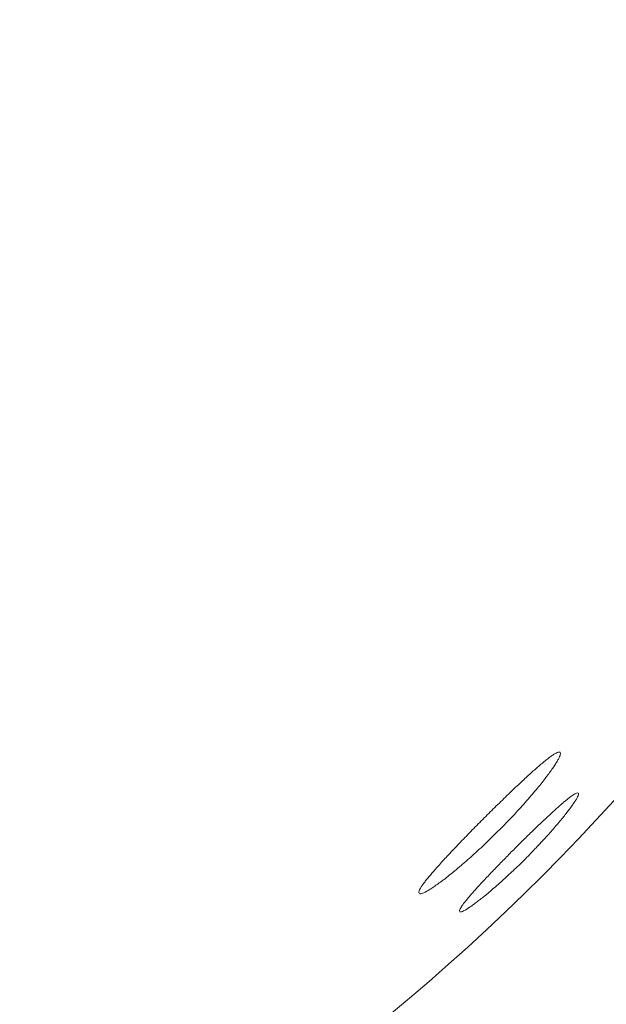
# Model space of a CAD drawing. Header units: inches. Extents: x 382808 to 408593, y -18409 to -9482.
# Tile 362 of 438: x 405182.595 to 405183.33, y -17219.612 to -17218.38. Entities that reach past the tile are written whole.
import ezdxf

# ---------------------------------------------------------------- set-up
doc = ezdxf.new("R2010")
doc.units = ezdxf.units.IN
doc.header["$LTSCALE"] = 2
doc.header["$MEASUREMENT"] = 0
doc.layers.add('!!!LOZAMET_Nr_pióra__9', color=220, linetype='CONTINUOUS', lineweight=0)

msp = doc.modelspace()

# ---------------------------------------------------------------- linework, layer by layer
at = {"layer": '!!!LOZAMET_Nr_pióra__9', "color": 7, "linetype": 'Continuous', "lineweight": 0}
for p, q in [((405183.2562, -17219.3049), (405183.2552, -17219.3058)), ((405183.2572, -17219.3042), (405183.2562, -17219.3049)), ((405183.2582, -17219.3034), (405183.2572, -17219.3042)), ((405183.2592, -17219.3027), (405183.2582, -17219.3034)), ((405183.2601, -17219.3021), (405183.2592, -17219.3027)), ((405183.261, -17219.3014), (405183.2601, -17219.3021)), ((405183.2626, -17219.3003), (405183.261, -17219.3014)), ((405183.2641, -17219.2993), (405183.2626, -17219.3003)), ((405183.2655, -17219.2985), (405183.2641, -17219.2993)), ((405183.2668, -17219.2978), (405183.2655, -17219.2985)), ((405183.2679, -17219.2972), (405183.2668, -17219.2978)), ((405183.2694, -17219.2967), (405183.2679, -17219.2972)), ((405183.2706, -17219.2965), (405183.2694, -17219.2967)), ((405183.2696, -17219.3055), (405183.2704, -17219.3038)), ((405183.2704, -17219.3038), (405183.2711, -17219.3022)), ((405183.2718, -17219.2968), (405183.2706, -17219.2965)), ((405183.2711, -17219.3022), (405183.2717, -17219.3009)), ((405183.2717, -17219.3009), (405183.272, -17219.2997)), ((405183.272, -17219.2997), (405183.2722, -17219.2987)), ((405183.2722, -17219.2987), (405183.2722, -17219.2976)), ((405183.2422, -17219.3166), (405183.2409, -17219.3178)), ((405183.2435, -17219.3155), (405183.2422, -17219.3166)), ((405183.2448, -17219.3144), (405183.2435, -17219.3155)), ((405183.246, -17219.3133), (405183.2448, -17219.3144)), ((405183.2472, -17219.3123), (405183.246, -17219.3133)), ((405183.2485, -17219.3113), (405183.2472, -17219.3123)), ((405183.2496, -17219.3103), (405183.2485, -17219.3113)), ((405183.2508, -17219.3093), (405183.2496, -17219.3103)), ((405183.2519, -17219.3084), (405183.2508, -17219.3093)), ((405183.2531, -17219.3075), (405183.2519, -17219.3084)), ((405183.2541, -17219.3066), (405183.2531, -17219.3075)), ((405183.2552, -17219.3058), (405183.2541, -17219.3066)), ((405183.2616, -17219.3181), (405183.2625, -17219.3168)), ((405183.2625, -17219.3168), (405183.2634, -17219.3155)), ((405183.2634, -17219.3155), (405183.2643, -17219.3142)), ((405183.2643, -17219.3142), (405183.2651, -17219.313)), ((405183.2651, -17219.313), (405183.2658, -17219.3118)), ((405183.2658, -17219.3118), (405183.2666, -17219.3106)), ((405183.2666, -17219.3106), (405183.2673, -17219.3095)), ((405183.2673, -17219.3095), (405183.2679, -17219.3084)), ((405183.2679, -17219.3084), (405183.2685, -17219.3074)), ((405183.2685, -17219.3074), (405183.2691, -17219.3064)), ((405183.2691, -17219.3064), (405183.2696, -17219.3055)), ((405183.2278, -17219.3296), (405183.2262, -17219.3311)), ((405183.2294, -17219.3282), (405183.2278, -17219.3296)), ((405183.2309, -17219.3267), (405183.2294, -17219.3282)), ((405183.2324, -17219.3253), (405183.2309, -17219.3267)), ((405183.2339, -17219.324), (405183.2324, -17219.3253)), ((405183.2354, -17219.3227), (405183.2339, -17219.324)), ((405183.2368, -17219.3214), (405183.2354, -17219.3227)), ((405183.2382, -17219.3202), (405183.2368, -17219.3214)), ((405183.2396, -17219.319), (405183.2382, -17219.3202)), ((405183.2409, -17219.3178), (405183.2396, -17219.319)), ((405183.2529, -17219.3298), (405183.2541, -17219.3283)), ((405183.2541, -17219.3283), (405183.2553, -17219.3267)), ((405183.2553, -17219.3267), (405183.2564, -17219.3252)), ((405183.2564, -17219.3252), (405183.2575, -17219.3237)), ((405183.2575, -17219.3237), (405183.2586, -17219.3223)), ((405183.2586, -17219.3223), (405183.2596, -17219.3209)), ((405183.2596, -17219.3209), (405183.2606, -17219.3195)), ((405183.2606, -17219.3195), (405183.2616, -17219.3181)), ((405183.216, -17219.3406), (405183.2142, -17219.3423)), ((405183.2178, -17219.339), (405183.216, -17219.3406)), ((405183.2195, -17219.3374), (405183.2178, -17219.339)), ((405183.2212, -17219.3358), (405183.2195, -17219.3374)), ((405183.2229, -17219.3342), (405183.2212, -17219.3358)), ((405183.2245, -17219.3326), (405183.2229, -17219.3342)), ((405183.2262, -17219.3311), (405183.2245, -17219.3326)), ((405183.2418, -17219.3437), (405183.2433, -17219.3418)), ((405183.2433, -17219.3418), (405183.2448, -17219.34)), ((405183.2448, -17219.34), (405183.2463, -17219.3382)), ((405183.2463, -17219.3382), (405183.2477, -17219.3365)), ((405183.2477, -17219.3365), (405183.2491, -17219.3347)), ((405183.2491, -17219.3347), (405183.2504, -17219.3331)), ((405183.2504, -17219.3331), (405183.2517, -17219.3314)), ((405183.2517, -17219.3314), (405183.2529, -17219.3298)), ((405183.2032, -17219.3529), (405183.2013, -17219.3547)), ((405183.2051, -17219.3511), (405183.2032, -17219.3529)), ((405183.207, -17219.3493), (405183.2051, -17219.3511)), ((405183.2088, -17219.3475), (405183.207, -17219.3493)), ((405183.2106, -17219.3458), (405183.2088, -17219.3475)), ((405183.2124, -17219.344), (405183.2106, -17219.3458)), ((405183.2142, -17219.3423), (405183.2124, -17219.344)), ((405183.2317, -17219.3555), (405183.2334, -17219.3535)), ((405183.2334, -17219.3535), (405183.2352, -17219.3515)), ((405183.2352, -17219.3515), (405183.2369, -17219.3495)), ((405183.2369, -17219.3495), (405183.2385, -17219.3475)), ((405183.2385, -17219.3475), (405183.2402, -17219.3456)), ((405183.2402, -17219.3456), (405183.2418, -17219.3437)), ((405183.2827, -17219.3542), (405183.2818, -17219.3548)), ((405183.2835, -17219.3535), (405183.2827, -17219.3542)), ((405183.2851, -17219.3523), (405183.2835, -17219.3535)), ((405183.2866, -17219.3513), (405183.2851, -17219.3523)), ((405183.2879, -17219.3503), (405183.2866, -17219.3513)), ((405183.2891, -17219.3495), (405183.2879, -17219.3503)), ((405183.2903, -17219.3489), (405183.2891, -17219.3495)), ((405183.2912, -17219.3484), (405183.2903, -17219.3489)), ((405183.2925, -17219.3478), (405183.2912, -17219.3484)), ((405183.2921, -17219.3554), (405183.293, -17219.3538)), ((405183.2935, -17219.3476), (405183.2925, -17219.3478)), ((405183.293, -17219.3538), (405183.2936, -17219.3525)), ((405183.2945, -17219.3478), (405183.2935, -17219.3476)), ((405183.2936, -17219.3525), (405183.2942, -17219.3513)), ((405183.2942, -17219.3513), (405183.2946, -17219.3503)), ((405183.2946, -17219.3503), (405183.2948, -17219.3491)), ((405183.2948, -17219.3491), (405183.2947, -17219.348)), ((405183.19, -17219.3659), (405183.188, -17219.3677)), ((405183.1919, -17219.364), (405183.19, -17219.3659)), ((405183.1938, -17219.3621), (405183.1919, -17219.364)), ((405183.1957, -17219.3603), (405183.1938, -17219.3621)), ((405183.1976, -17219.3584), (405183.1957, -17219.3603)), ((405183.1995, -17219.3566), (405183.1976, -17219.3584)), ((405183.2013, -17219.3547), (405183.1995, -17219.3566)), ((405183.2204, -17219.3681), (405183.2224, -17219.366)), ((405183.2224, -17219.366), (405183.2243, -17219.3638)), ((405183.2243, -17219.3638), (405183.2262, -17219.3617)), ((405183.2262, -17219.3617), (405183.228, -17219.3596)), ((405183.228, -17219.3596), (405183.2299, -17219.3576)), ((405183.2299, -17219.3576), (405183.2317, -17219.3555)), ((405183.2689, -17219.3658), (405183.2677, -17219.3668)), ((405183.27, -17219.3648), (405183.2689, -17219.3658)), ((405183.271, -17219.3639), (405183.27, -17219.3648)), ((405183.2721, -17219.3629), (405183.271, -17219.3639)), ((405183.2732, -17219.362), (405183.2721, -17219.3629)), ((405183.2742, -17219.3611), (405183.2732, -17219.362)), ((405183.2752, -17219.3603), (405183.2742, -17219.3611)), ((405183.2762, -17219.3594), (405183.2752, -17219.3603)), ((405183.2772, -17219.3586), (405183.2762, -17219.3594)), ((405183.2782, -17219.3578), (405183.2772, -17219.3586)), ((405183.2791, -17219.357), (405183.2782, -17219.3578)), ((405183.2801, -17219.3562), (405183.2791, -17219.357)), ((405183.281, -17219.3555), (405183.2801, -17219.3562)), ((405183.2818, -17219.3548), (405183.281, -17219.3555)), ((405183.2839, -17219.3674), (405183.2848, -17219.3662)), ((405183.2848, -17219.3662), (405183.2856, -17219.3651)), ((405183.2856, -17219.3651), (405183.2864, -17219.364)), ((405183.2864, -17219.364), (405183.2872, -17219.3629)), ((405183.2872, -17219.3629), (405183.2879, -17219.3618)), ((405183.2879, -17219.3618), (405183.2886, -17219.3608)), ((405183.2886, -17219.3608), (405183.2893, -17219.3598)), ((405183.2893, -17219.3598), (405183.29, -17219.3588)), ((405183.29, -17219.3588), (405183.2905, -17219.3579)), ((405183.2905, -17219.3579), (405183.2911, -17219.357)), ((405183.2911, -17219.357), (405183.2921, -17219.3554)), ((405183.1768, -17219.3789), (405183.1749, -17219.3808)), ((405183.1786, -17219.3771), (405183.1768, -17219.3789)), ((405183.1805, -17219.3752), (405183.1786, -17219.3771)), ((405183.1824, -17219.3734), (405183.1805, -17219.3752)), ((405183.1843, -17219.3715), (405183.1824, -17219.3734)), ((405183.1862, -17219.3696), (405183.1843, -17219.3715)), ((405183.188, -17219.3677), (405183.1862, -17219.3696)), ((405183.2084, -17219.381), (405183.2104, -17219.3788)), ((405183.2104, -17219.3788), (405183.2125, -17219.3767)), ((405183.2125, -17219.3767), (405183.2145, -17219.3745)), ((405183.2145, -17219.3745), (405183.2165, -17219.3724)), ((405183.2165, -17219.3724), (405183.2185, -17219.3702)), ((405183.2185, -17219.3702), (405183.2204, -17219.3681)), ((405183.2552, -17219.3783), (405183.2539, -17219.3795)), ((405183.2566, -17219.377), (405183.2552, -17219.3783)), ((405183.2579, -17219.3758), (405183.2566, -17219.377)), ((405183.2592, -17219.3746), (405183.2579, -17219.3758)), ((405183.2605, -17219.3734), (405183.2592, -17219.3746)), ((405183.2618, -17219.3722), (405183.2605, -17219.3734)), ((405183.263, -17219.3711), (405183.2618, -17219.3722)), ((405183.2642, -17219.37), (405183.263, -17219.3711)), ((405183.2654, -17219.3689), (405183.2642, -17219.37)), ((405183.2666, -17219.3678), (405183.2654, -17219.3689)), ((405183.2677, -17219.3668), (405183.2666, -17219.3678)), ((405183.2738, -17219.3803), (405183.275, -17219.3789)), ((405183.275, -17219.3789), (405183.2761, -17219.3775)), ((405183.2761, -17219.3775), (405183.2772, -17219.3762)), ((405183.2772, -17219.3762), (405183.2782, -17219.3748)), ((405183.2782, -17219.3748), (405183.2792, -17219.3736)), ((405183.2792, -17219.3736), (405183.2802, -17219.3723)), ((405183.2802, -17219.3723), (405183.2812, -17219.371)), ((405183.2812, -17219.371), (405183.2821, -17219.3698)), ((405183.2821, -17219.3698), (405183.283, -17219.3686)), ((405183.283, -17219.3686), (405183.2839, -17219.3674)), ((405183.1656, -17219.3902), (405183.1637, -17219.3921)), ((405183.1674, -17219.3883), (405183.1656, -17219.3902)), ((405183.1693, -17219.3864), (405183.1674, -17219.3883)), ((405183.1712, -17219.3846), (405183.1693, -17219.3864)), ((405183.1731, -17219.3827), (405183.1712, -17219.3846)), ((405183.1749, -17219.3808), (405183.1731, -17219.3827)), ((405183.1981, -17219.3916), (405183.2002, -17219.3895)), ((405183.2002, -17219.3895), (405183.2022, -17219.3874)), ((405183.2022, -17219.3874), (405183.2043, -17219.3853)), ((405183.2043, -17219.3853), (405183.2063, -17219.3831)), ((405183.2063, -17219.3831), (405183.2084, -17219.381)), ((405183.2424, -17219.3905), (405183.2409, -17219.3919)), ((405183.2439, -17219.389), (405183.2424, -17219.3905)), ((405183.2453, -17219.3876), (405183.2439, -17219.389)), ((405183.2468, -17219.3862), (405183.2453, -17219.3876)), ((405183.2482, -17219.3849), (405183.2468, -17219.3862)), ((405183.2497, -17219.3835), (405183.2482, -17219.3849)), ((405183.2511, -17219.3822), (405183.2497, -17219.3835)), ((405183.2525, -17219.3808), (405183.2511, -17219.3822)), ((405183.2539, -17219.3795), (405183.2525, -17219.3808)), ((405183.2634, -17219.3925), (405183.2648, -17219.3909)), ((405183.2648, -17219.3909), (405183.2662, -17219.3893)), ((405183.2662, -17219.3893), (405183.2675, -17219.3878)), ((405183.2675, -17219.3878), (405183.2688, -17219.3862)), ((405183.2688, -17219.3862), (405183.2701, -17219.3847)), ((405183.2701, -17219.3847), (405183.2714, -17219.3832)), ((405183.2714, -17219.3832), (405183.2726, -17219.3817)), ((405183.2726, -17219.3817), (405183.2738, -17219.3803)), ((405183.1525, -17219.4035), (405183.1507, -17219.4054)), ((405183.1544, -17219.4016), (405183.1525, -17219.4035)), ((405183.1562, -17219.3998), (405183.1544, -17219.4016)), ((405183.1581, -17219.3979), (405183.1562, -17219.3998)), ((405183.1599, -17219.396), (405183.1581, -17219.3979)), ((405183.1618, -17219.394), (405183.1599, -17219.396)), ((405183.1637, -17219.3921), (405183.1618, -17219.394)), ((405183.1856, -17219.404), (405183.1877, -17219.4019)), ((405183.1877, -17219.4019), (405183.1898, -17219.3999)), ((405183.1898, -17219.3999), (405183.1919, -17219.3978)), ((405183.1919, -17219.3978), (405183.194, -17219.3957)), ((405183.194, -17219.3957), (405183.196, -17219.3937)), ((405183.196, -17219.3937), (405183.1981, -17219.3916)), ((405183.2287, -17219.4037), (405183.2272, -17219.4052)), ((405183.2303, -17219.4022), (405183.2287, -17219.4037)), ((405183.2318, -17219.4007), (405183.2303, -17219.4022)), ((405183.2333, -17219.3992), (405183.2318, -17219.4007)), ((405183.2348, -17219.3978), (405183.2333, -17219.3992)), ((405183.2364, -17219.3963), (405183.2348, -17219.3978)), ((405183.2379, -17219.3948), (405183.2364, -17219.3963)), ((405183.2394, -17219.3933), (405183.2379, -17219.3948)), ((405183.2409, -17219.3919), (405183.2394, -17219.3933)), ((405183.2529, -17219.4043), (405183.2545, -17219.4026)), ((405183.2545, -17219.4026), (405183.256, -17219.4009)), ((405183.256, -17219.4009), (405183.2576, -17219.3992)), ((405183.2576, -17219.3992), (405183.2591, -17219.3975)), ((405183.2591, -17219.3975), (405183.2605, -17219.3958)), ((405183.2605, -17219.3958), (405183.262, -17219.3942)), ((405183.262, -17219.3942), (405183.2634, -17219.3925)), ((405183.1419, -17219.4146), (405183.1402, -17219.4164)), ((405183.1436, -17219.4128), (405183.1419, -17219.4146)), ((405183.1454, -17219.411), (405183.1436, -17219.4128)), ((405183.1471, -17219.4091), (405183.1454, -17219.411)), ((405183.1489, -17219.4073), (405183.1471, -17219.4091)), ((405183.1507, -17219.4054), (405183.1489, -17219.4073)), ((405183.1728, -17219.4162), (405183.1749, -17219.4142)), ((405183.1749, -17219.4142), (405183.1771, -17219.4122)), ((405183.1771, -17219.4122), (405183.1792, -17219.4102)), ((405183.1792, -17219.4102), (405183.1814, -17219.4081)), ((405183.1814, -17219.4081), (405183.1835, -17219.406)), ((405183.1835, -17219.406), (405183.1856, -17219.404)), ((405183.2166, -17219.4157), (405183.2152, -17219.4172)), ((405183.2181, -17219.4142), (405183.2166, -17219.4157)), ((405183.2196, -17219.4127), (405183.2181, -17219.4142)), ((405183.2211, -17219.4112), (405183.2196, -17219.4127)), ((405183.2226, -17219.4097), (405183.2211, -17219.4112)), ((405183.2242, -17219.4082), (405183.2226, -17219.4097)), ((405183.2257, -17219.4067), (405183.2242, -17219.4082)), ((405183.2272, -17219.4052), (405183.2257, -17219.4067)), ((405183.2416, -17219.4164), (405183.2432, -17219.4147)), ((405183.2432, -17219.4147), (405183.2449, -17219.4129)), ((405183.2449, -17219.4129), (405183.2465, -17219.4112)), ((405183.2465, -17219.4112), (405183.2482, -17219.4095)), ((405183.2482, -17219.4095), (405183.2498, -17219.4077)), ((405183.2498, -17219.4077), (405183.2514, -17219.406)), ((405183.2514, -17219.406), (405183.2529, -17219.4043)), ((405183.129, -17219.4283), (405183.1275, -17219.4299)), ((405183.1305, -17219.4267), (405183.129, -17219.4283)), ((405183.1321, -17219.425), (405183.1305, -17219.4267)), ((405183.1336, -17219.4233), (405183.1321, -17219.425)), ((405183.1352, -17219.4216), (405183.1336, -17219.4233)), ((405183.1369, -17219.4199), (405183.1352, -17219.4216)), ((405183.1385, -17219.4182), (405183.1369, -17219.4199)), ((405183.1402, -17219.4164), (405183.1385, -17219.4182)), ((405183.1579, -17219.4298), (405183.16, -17219.4279)), ((405183.16, -17219.4279), (405183.1621, -17219.4261)), ((405183.1621, -17219.4261), (405183.1642, -17219.4241)), ((405183.1642, -17219.4241), (405183.1663, -17219.4222)), ((405183.1663, -17219.4222), (405183.1685, -17219.4202)), ((405183.1685, -17219.4202), (405183.1706, -17219.4182)), ((405183.1706, -17219.4182), (405183.1728, -17219.4162)), ((405183.2047, -17219.4277), (405183.2032, -17219.4292)), ((405183.2062, -17219.4262), (405183.2047, -17219.4277)), ((405183.2077, -17219.4247), (405183.2062, -17219.4262)), ((405183.2092, -17219.4232), (405183.2077, -17219.4247)), ((405183.2107, -17219.4216), (405183.2092, -17219.4232)), ((405183.2122, -17219.4201), (405183.2107, -17219.4216)), ((405183.2137, -17219.4187), (405183.2122, -17219.4201)), ((405183.2152, -17219.4172), (405183.2137, -17219.4187)), ((405183.2283, -17219.43), (405183.2299, -17219.4284)), ((405183.2299, -17219.4284), (405183.2316, -17219.4267)), ((405183.2316, -17219.4267), (405183.2333, -17219.425)), ((405183.2333, -17219.425), (405183.2349, -17219.4233)), ((405183.2349, -17219.4233), (405183.2366, -17219.4216)), ((405183.2366, -17219.4216), (405183.2383, -17219.4199)), ((405183.2383, -17219.4199), (405183.2399, -17219.4181)), ((405183.2399, -17219.4181), (405183.2416, -17219.4164)), ((405183.1181, -17219.4403), (405183.1169, -17219.4416)), ((405183.1194, -17219.4389), (405183.1181, -17219.4403)), ((405183.1206, -17219.4375), (405183.1194, -17219.4389)), ((405183.1219, -17219.436), (405183.1206, -17219.4375)), ((405183.1233, -17219.4345), (405183.1219, -17219.436)), ((405183.1247, -17219.433), (405183.1233, -17219.4345)), ((405183.1261, -17219.4315), (405183.1247, -17219.433)), ((405183.1275, -17219.4299), (405183.1261, -17219.4315)), ((405183.1438, -17219.4419), (405183.1458, -17219.4403)), ((405183.1458, -17219.4403), (405183.1477, -17219.4386)), ((405183.1477, -17219.4386), (405183.1497, -17219.4369)), ((405183.1497, -17219.4369), (405183.1517, -17219.4352)), ((405183.1517, -17219.4352), (405183.1538, -17219.4334)), ((405183.1538, -17219.4334), (405183.1558, -17219.4316)), ((405183.1558, -17219.4316), (405183.1579, -17219.4298)), ((405183.1928, -17219.4399), (405183.1913, -17219.4414)), ((405183.1943, -17219.4384), (405183.1928, -17219.4399)), ((405183.1957, -17219.4369), (405183.1943, -17219.4384)), ((405183.1972, -17219.4353), (405183.1957, -17219.4369)), ((405183.1987, -17219.4338), (405183.1972, -17219.4353)), ((405183.2002, -17219.4323), (405183.1987, -17219.4338)), ((405183.2017, -17219.4308), (405183.2002, -17219.4323)), ((405183.2032, -17219.4292), (405183.2017, -17219.4308)), ((405183.2164, -17219.4417), (405183.2181, -17219.44)), ((405183.2181, -17219.44), (405183.2199, -17219.4383)), ((405183.2199, -17219.4383), (405183.2216, -17219.4367)), ((405183.2216, -17219.4367), (405183.2233, -17219.435)), ((405183.2233, -17219.435), (405183.225, -17219.4333)), ((405183.225, -17219.4333), (405183.2266, -17219.4317)), ((405183.2266, -17219.4317), (405183.2283, -17219.43)), ((405183.1073, -17219.4528), (405183.1064, -17219.454)), ((405183.1083, -17219.4517), (405183.1073, -17219.4528)), ((405183.1093, -17219.4505), (405183.1083, -17219.4517)), ((405183.1103, -17219.4493), (405183.1093, -17219.4505)), ((405183.1113, -17219.448), (405183.1103, -17219.4493)), ((405183.1124, -17219.4468), (405183.1113, -17219.448)), ((405183.1135, -17219.4455), (405183.1124, -17219.4468)), ((405183.1146, -17219.4442), (405183.1135, -17219.4455)), ((405183.1158, -17219.4429), (405183.1146, -17219.4442)), ((405183.1169, -17219.4416), (405183.1158, -17219.4429)), ((405183.1297, -17219.4534), (405183.1313, -17219.4522)), ((405183.1313, -17219.4522), (405183.133, -17219.4508)), ((405183.133, -17219.4508), (405183.1347, -17219.4494)), ((405183.1347, -17219.4494), (405183.1365, -17219.448)), ((405183.1365, -17219.448), (405183.1383, -17219.4466)), ((405183.1383, -17219.4466), (405183.1401, -17219.4451)), ((405183.1401, -17219.4451), (405183.1419, -17219.4435)), ((405183.1419, -17219.4435), (405183.1438, -17219.4419)), ((405183.1815, -17219.4517), (405183.1802, -17219.4531)), ((405183.1829, -17219.4502), (405183.1815, -17219.4517)), ((405183.1842, -17219.4488), (405183.1829, -17219.4502)), ((405183.1856, -17219.4473), (405183.1842, -17219.4488)), ((405183.187, -17219.4459), (405183.1856, -17219.4473)), ((405183.1884, -17219.4444), (405183.187, -17219.4459)), ((405183.1899, -17219.4429), (405183.1884, -17219.4444)), ((405183.1913, -17219.4414), (405183.1899, -17219.4429)), ((405183.2043, -17219.4531), (405183.206, -17219.4515)), ((405183.206, -17219.4515), (405183.2077, -17219.4499)), ((405183.2077, -17219.4499), (405183.2095, -17219.4483)), ((405183.2095, -17219.4483), (405183.2112, -17219.4466)), ((405183.2112, -17219.4466), (405183.2129, -17219.445)), ((405183.2129, -17219.445), (405183.2147, -17219.4433)), ((405183.2147, -17219.4433), (405183.2164, -17219.4417)), ((405183.0979, -17219.4653), (405183.097, -17219.4668)), ((405183.099, -17219.4637), (405183.0979, -17219.4653)), ((405183.0995, -17219.4629), (405183.099, -17219.4637)), ((405183.1002, -17219.462), (405183.0995, -17219.4629)), ((405183.1008, -17219.4611), (405183.1002, -17219.462)), ((405183.1015, -17219.4602), (405183.1008, -17219.4611)), ((405183.1022, -17219.4592), (405183.1015, -17219.4602)), ((405183.103, -17219.4582), (405183.1022, -17219.4592)), ((405183.1038, -17219.4572), (405183.103, -17219.4582)), ((405183.1046, -17219.4561), (405183.1038, -17219.4572)), ((405183.1055, -17219.4551), (405183.1046, -17219.4561)), ((405183.1064, -17219.454), (405183.1055, -17219.4551)), ((405183.1124, -17219.466), (405183.1137, -17219.4652)), ((405183.1137, -17219.4652), (405183.115, -17219.4643)), ((405183.115, -17219.4643), (405183.1163, -17219.4633)), ((405183.1163, -17219.4633), (405183.1177, -17219.4624)), ((405183.1177, -17219.4624), (405183.1191, -17219.4614)), ((405183.1191, -17219.4614), (405183.1205, -17219.4603)), ((405183.1205, -17219.4603), (405183.122, -17219.4593)), ((405183.122, -17219.4593), (405183.1235, -17219.4582)), ((405183.1235, -17219.4582), (405183.125, -17219.457)), ((405183.125, -17219.457), (405183.1265, -17219.4559)), ((405183.1265, -17219.4559), (405183.1281, -17219.4547)), ((405183.1281, -17219.4547), (405183.1297, -17219.4534)), ((405183.1691, -17219.465), (405183.168, -17219.4662)), ((405183.1703, -17219.4637), (405183.1691, -17219.465)), ((405183.1714, -17219.4625), (405183.1703, -17219.4637)), ((405183.1726, -17219.4612), (405183.1714, -17219.4625)), ((405183.1738, -17219.4599), (405183.1726, -17219.4612)), ((405183.175, -17219.4586), (405183.1738, -17219.4599)), ((405183.1763, -17219.4572), (405183.175, -17219.4586)), ((405183.1776, -17219.4559), (405183.1763, -17219.4572)), ((405183.1789, -17219.4545), (405183.1776, -17219.4559)), ((405183.1802, -17219.4531), (405183.1789, -17219.4545)), ((405183.1892, -17219.4666), (405183.1908, -17219.4652)), ((405183.1908, -17219.4652), (405183.1924, -17219.4637)), ((405183.1924, -17219.4637), (405183.1941, -17219.4623)), ((405183.1941, -17219.4623), (405183.1957, -17219.4608)), ((405183.1957, -17219.4608), (405183.1974, -17219.4593)), ((405183.1974, -17219.4593), (405183.1991, -17219.4578)), ((405183.1991, -17219.4578), (405183.2008, -17219.4562)), ((405183.2008, -17219.4562), (405183.2025, -17219.4547)), ((405183.2025, -17219.4547), (405183.2043, -17219.4531)), ((405183.0948, -17219.4717), (405183.0947, -17219.4727)), ((405183.0952, -17219.4703), (405183.0948, -17219.4717)), ((405183.0951, -17219.4736), (405183.0962, -17219.474)), ((405183.0957, -17219.4693), (405183.0952, -17219.4703)), ((405183.0963, -17219.4681), (405183.0957, -17219.4693)), ((405183.0962, -17219.474), (405183.0974, -17219.4739)), ((405183.097, -17219.4668), (405183.0963, -17219.4681)), ((405183.0974, -17219.4739), (405183.0985, -17219.4736)), ((405183.0985, -17219.4736), (405183.0998, -17219.4732)), ((405183.0998, -17219.4732), (405183.1012, -17219.4726)), ((405183.1012, -17219.4726), (405183.1029, -17219.4718)), ((405183.1029, -17219.4718), (405183.1047, -17219.4708)), ((405183.1047, -17219.4708), (405183.1057, -17219.4703)), ((405183.1057, -17219.4703), (405183.1067, -17219.4697)), ((405183.1067, -17219.4697), (405183.1077, -17219.469)), ((405183.1077, -17219.469), (405183.1089, -17219.4683)), ((405183.1089, -17219.4683), (405183.11, -17219.4676)), ((405183.11, -17219.4676), (405183.1112, -17219.4668)), ((405183.1112, -17219.4668), (405183.1124, -17219.466)), ((405183.1584, -17219.4772), (405183.1575, -17219.4782)), ((405183.1592, -17219.4761), (405183.1584, -17219.4772)), ((405183.1601, -17219.4751), (405183.1592, -17219.4761)), ((405183.161, -17219.4741), (405183.1601, -17219.4751)), ((405183.162, -17219.473), (405183.161, -17219.4741)), ((405183.1629, -17219.4719), (405183.162, -17219.473)), ((405183.1639, -17219.4708), (405183.1629, -17219.4719)), ((405183.1649, -17219.4697), (405183.1639, -17219.4708)), ((405183.1659, -17219.4686), (405183.1649, -17219.4697)), ((405183.1669, -17219.4674), (405183.1659, -17219.4686)), ((405183.168, -17219.4662), (405183.1669, -17219.4674)), ((405183.1758, -17219.4778), (405183.1771, -17219.4767)), ((405183.1771, -17219.4767), (405183.1786, -17219.4755)), ((405183.1786, -17219.4755), (405183.18, -17219.4744)), ((405183.18, -17219.4744), (405183.1815, -17219.4731)), ((405183.1815, -17219.4731), (405183.183, -17219.4719)), ((405183.183, -17219.4719), (405183.1845, -17219.4706)), ((405183.1845, -17219.4706), (405183.186, -17219.4693)), ((405183.186, -17219.4693), (405183.1876, -17219.4679)), ((405183.1876, -17219.4679), (405183.1892, -17219.4666)), ((405183.1489, -17219.4891), (405183.1481, -17219.4904)), ((405183.1499, -17219.4877), (405183.1489, -17219.4891)), ((405183.151, -17219.4862), (405183.1499, -17219.4877)), ((405183.1516, -17219.4854), (405183.151, -17219.4862)), ((405183.1523, -17219.4846), (405183.1516, -17219.4854)), ((405183.1529, -17219.4837), (405183.1523, -17219.4846)), ((405183.1536, -17219.4829), (405183.1529, -17219.4837)), ((405183.1544, -17219.482), (405183.1536, -17219.4829)), ((405183.1551, -17219.481), (405183.1544, -17219.482)), ((405183.1559, -17219.4801), (405183.1551, -17219.481)), ((405183.1567, -17219.4791), (405183.1559, -17219.4801)), ((405183.1575, -17219.4782), (405183.1567, -17219.4791)), ((405183.159, -17219.4904), (405183.1601, -17219.4897)), ((405183.1601, -17219.4897), (405183.1611, -17219.4889)), ((405183.1611, -17219.4889), (405183.1622, -17219.4882)), ((405183.1622, -17219.4882), (405183.1633, -17219.4874)), ((405183.1633, -17219.4874), (405183.1645, -17219.4865)), ((405183.1645, -17219.4865), (405183.1656, -17219.4857)), ((405183.1656, -17219.4857), (405183.1668, -17219.4848)), ((405183.1668, -17219.4848), (405183.1681, -17219.4839)), ((405183.1681, -17219.4839), (405183.1693, -17219.4829)), ((405183.1693, -17219.4829), (405183.1705, -17219.482)), ((405183.1705, -17219.482), (405183.1718, -17219.481)), ((405183.1718, -17219.481), (405183.1731, -17219.4799)), ((405183.1731, -17219.4799), (405183.1744, -17219.4789)), ((405183.1744, -17219.4789), (405183.1758, -17219.4778)), ((405183.1459, -17219.4947), (405183.1458, -17219.4958)), ((405183.1464, -17219.4935), (405183.1459, -17219.4947)), ((405183.1461, -17219.4963), (405183.1473, -17219.4966)), ((405183.1468, -17219.4926), (405183.1464, -17219.4935)), ((405183.1474, -17219.4916), (405183.1468, -17219.4926)), ((405183.1473, -17219.4966), (405183.1485, -17219.4963)), ((405183.1481, -17219.4904), (405183.1474, -17219.4916)), ((405183.1485, -17219.4963), (405183.1496, -17219.4959)), ((405183.1496, -17219.4959), (405183.1508, -17219.4954)), ((405183.1508, -17219.4954), (405183.1521, -17219.4947)), ((405183.1521, -17219.4947), (405183.1536, -17219.4939)), ((405183.1536, -17219.4939), (405183.1553, -17219.4929)), ((405183.1553, -17219.4929), (405183.1562, -17219.4923)), ((405183.1562, -17219.4923), (405183.1571, -17219.4917)), ((405183.1571, -17219.4917), (405183.1581, -17219.4911)), ((405183.1581, -17219.4911), (405183.159, -17219.4904))]:
    msp.add_line(p, q, dxfattribs=at)
for radius in [3.435, 2.9873, 2.695]:
    msp.add_circle((405181.344, -17217.5457), radius, dxfattribs=at)
for radius, start, end in [(4.8, 66.5703, 293.4297), (4.75, 11.4482, 348.5518), (3.045, 5.3512, 354.6488)]:
    msp.add_arc((405181.344, -17217.5457), radius, start, end, dxfattribs=at)

doc.saveas('drawing.dxf')
